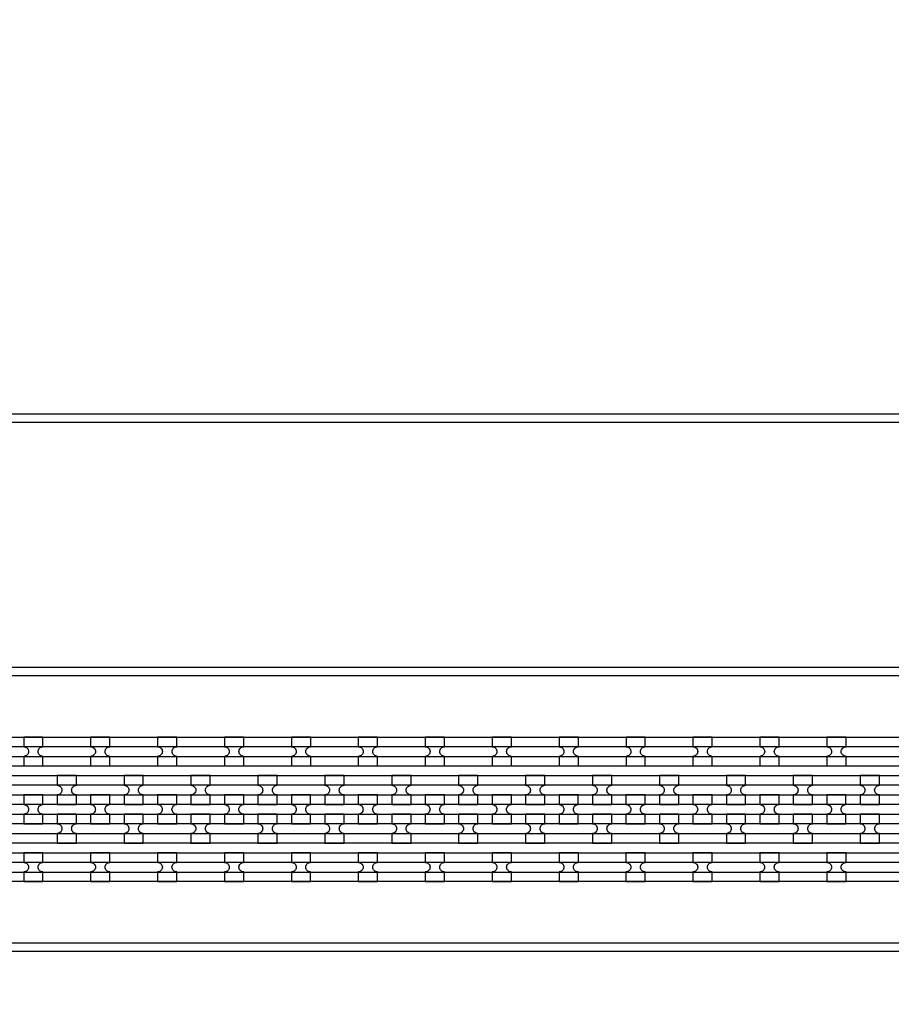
# Model space of a CAD drawing. Extents: x -63500 to 63500, y -63500 to 63500.
# Tile 277 of 296: x 25099 to 28355, y 10662 to 14340. Entities that reach past the tile are written whole.
import ezdxf

# ---------------------------------------------------------------- set-up
doc = ezdxf.new("R2010")
doc.units = 13
doc.header["$MEASUREMENT"] = 0
for name, color, linetype in [('1_Metal', 2, 'Continuous'), ('2_Electrodes', 5, 'Continuous'), ('3_Outline', 4, 'Continuous')]:
    doc.layers.add(name, color=color, linetype=linetype)

msp = doc.modelspace()

# ---------------------------------------------------------------- linework, layer by layer
for radius in [50000, 47500, 45000]:
    msp.add_circle((0, 0), radius)
at = {"layer": '1_Metal'}
for points in [[(-50000, 0, -1), (50000, 0), (51000, 0, 1), (-51000, 0)], [(4850, 11300), (31834, 11300, 0.414214), (33674, 13140), (33674, 13640, 0.414214), (31834, 15480), (30602, 15480, 0.414214), (30584, 15462), (30584, 15462), (30553.4, 15462), (30553.4, 15532.2), (30583.4, 15532.2, 0.384752), (30601.3, 15516), (31834, 15516, -0.414214), (33710, 13640), (33710, 13140, -0.414214), (31834, 11264), (4850, 11264)], [(4850, 11372), (5254, 11372), (5254, 11372), (31834, 11372, 0.414214), (33602, 13140), (33602, 13640, 0.414214), (31834, 15408), (30602, 15408, 0.414214), (30584, 15390), (30584, 15390), (30553.4, 15390), (30553.4, 15462), (30584, 15462, 0.414214), (30602, 15444), (31834, 15444, -0.414214), (33638, 13640), (33638, 13140, -0.414214), (31834, 11336), (5254, 11336), (4850, 11336)], [(4850, 11444), (5254, 11444), (31834, 11444, 0.414214), (33530, 13140), (33530, 13640, 0.414214), (31834, 15336), (30602, 15336, 0.414214), (30584, 15318), (30584, 15318), (30553.4, 15318), (30553.4, 15390), (30584, 15390, 0.414214), (30602, 15372), (31834, 15372, -0.414214), (33566, 13640), (33566, 13140, -0.414214), (31834, 11408), (5254, 11408), (4850, 11408)], [(4850, 11516), (5254, 11516), (31834, 11516, 0.414214), (33458, 13140), (33458, 13640, 0.414214), (31834, 15264), (30601.3, 15264, 0.384752), (30583.4, 15247.9), (30553.4, 15247.9), (30553.4, 15318), (30584, 15318, 0.414214), (30602, 15300), (31834, 15300, -0.414214), (33494, 13640), (33494, 13140, -0.414214), (31834, 11480), (5254, 11480), (4850, 11480)], [(25114, 11552.1), (25186, 11552.1), (25186, 11588.1, -0.414214), (25168, 11606.1), (25168, 11606.1, -0.414214), (25186, 11624.1), (25186, 11660.1), (25114, 11660.1), (25114, 11624.1, -0.414214), (25132, 11606.1), (25132, 11606.1, -0.414214), (25114, 11588.1)], [(25364, 11552.1), (25436, 11552.1), (25436, 11588.1, -0.414214), (25418, 11606.1), (25418, 11606.1, -0.414214), (25436, 11624.1), (25436, 11660.1), (25364, 11660.1), (25364, 11624.1, -0.414214), (25382, 11606.1), (25382, 11606.1, -0.414214), (25364, 11588.1)], [(25614, 11552.1), (25686, 11552.1), (25686, 11588.1, -0.414214), (25668, 11606.1), (25668, 11606.1, -0.414214), (25686, 11624.1), (25686, 11660.1), (25614, 11660.1), (25614, 11624.1, -0.414214), (25632, 11606.1), (25632, 11606.1, -0.414214), (25614, 11588.1)], [(25864, 11552.1), (25936, 11552.1), (25936, 11588.1, -0.414214), (25918, 11606.1), (25918, 11606.1, -0.414214), (25936, 11624.1), (25936, 11660.1), (25864, 11660.1), (25864, 11624.1, -0.414214), (25882, 11606.1), (25882, 11606.1, -0.414214), (25864, 11588.1)], [(26114, 11552.1), (26186, 11552.1), (26186, 11588.1, -0.414214), (26168, 11606.1), (26168, 11606.1, -0.414214), (26186, 11624.1), (26186, 11660.1), (26114, 11660.1), (26114, 11624.1, -0.414214), (26132, 11606.1), (26132, 11606.1, -0.414214), (26114, 11588.1)], [(26364, 11552.1), (26436, 11552.1), (26436, 11588.1, -0.414214), (26418, 11606.1), (26418, 11606.1, -0.414214), (26436, 11624.1), (26436, 11660.1), (26364, 11660.1), (26364, 11624.1, -0.414214), (26382, 11606.1), (26382, 11606.1, -0.414214), (26364, 11588.1)], [(26614, 11552.1), (26686, 11552.1), (26686, 11588.1, -0.414214), (26668, 11606.1), (26668, 11606.1, -0.414214), (26686, 11624.1), (26686, 11660.1), (26614, 11660.1), (26614, 11624.1, -0.414214), (26632, 11606.1), (26632, 11606.1, -0.414214), (26614, 11588.1)], [(26864, 11552.1), (26936, 11552.1), (26936, 11588.1, -0.414214), (26918, 11606.1), (26918, 11606.1, -0.414214), (26936, 11624.1), (26936, 11660.1), (26864, 11660.1), (26864, 11624.1, -0.414214), (26882, 11606.1), (26882, 11606.1, -0.414214), (26864, 11588.1)], [(27114, 11552.1), (27186, 11552.1), (27186, 11588.1, -0.414214), (27168, 11606.1), (27168, 11606.1, -0.414214), (27186, 11624.1), (27186, 11660.1), (27114, 11660.1), (27114, 11624.1, -0.414214), (27132, 11606.1), (27132, 11606.1, -0.414214), (27114, 11588.1)], [(27364, 11552.1), (27436, 11552.1), (27436, 11588.1, -0.414214), (27418, 11606.1), (27418, 11606.1, -0.414214), (27436, 11624.1), (27436, 11660.1), (27364, 11660.1), (27364, 11624.1, -0.414214), (27382, 11606.1), (27382, 11606.1, -0.414214), (27364, 11588.1)], [(27614, 11552.1), (27686, 11552.1), (27686, 11588.1, -0.414214), (27668, 11606.1), (27668, 11606.1, -0.414214), (27686, 11624.1), (27686, 11660.1), (27614, 11660.1), (27614, 11624.1, -0.414214), (27632, 11606.1), (27632, 11606.1, -0.414214), (27614, 11588.1)], [(27864, 11552.1), (27936, 11552.1), (27936, 11588.1, -0.414214), (27918, 11606.1), (27918, 11606.1, -0.414214), (27936, 11624.1), (27936, 11660.1), (27864, 11660.1), (27864, 11624.1, -0.414214), (27882, 11606.1), (27882, 11606.1, -0.414214), (27864, 11588.1)], [(28114, 11552.1), (28186, 11552.1), (28186, 11588.1, -0.414214), (28168, 11606.1), (28168, 11606.1, -0.414214), (28186, 11624.1), (28186, 11660.1), (28114, 11660.1), (28114, 11624.1, -0.414214), (28132, 11606.1), (28132, 11606.1, -0.414214), (28114, 11588.1)], [(25310.8, 11408.1), (25310.8, 11444.1, -0.414214), (25292.8, 11462.1), (25292.8, 11462.1, -0.414214), (25310.8, 11480.1), (25310.8, 11516.1), (25238.8, 11516.1), (25238.8, 11480.1, -0.414214), (25256.8, 11462.1), (25256.8, 11462.1, -0.414214), (25238.8, 11444.1), (25238.8, 11408.1)], [(25560.8, 11408.1), (25560.8, 11444.1, -0.414214), (25542.8, 11462.1), (25542.8, 11462.1, -0.414214), (25560.8, 11480.1), (25560.8, 11516.1), (25488.8, 11516.1), (25488.8, 11480.1, -0.414214), (25506.8, 11462.1), (25506.8, 11462.1, -0.414214), (25488.8, 11444.1), (25488.8, 11408.1)], [(25810.8, 11408.1), (25810.8, 11444.1, -0.414214), (25792.8, 11462.1), (25792.8, 11462.1, -0.414214), (25810.8, 11480.1), (25810.8, 11516.1), (25738.8, 11516.1), (25738.8, 11480.1, -0.414214), (25756.8, 11462.1), (25756.8, 11462.1, -0.414214), (25738.8, 11444.1), (25738.8, 11408.1)], [(26060.8, 11408.1), (26060.8, 11444.1, -0.414214), (26042.8, 11462.1), (26042.8, 11462.1, -0.414214), (26060.8, 11480.1), (26060.8, 11516.1), (25988.8, 11516.1), (25988.8, 11480.1, -0.414214), (26006.8, 11462.1), (26006.8, 11462.1, -0.414214), (25988.8, 11444.1), (25988.8, 11408.1)], [(26310.8, 11408.1), (26310.8, 11444.1, -0.414214), (26292.8, 11462.1), (26292.8, 11462.1, -0.414214), (26310.8, 11480.1), (26310.8, 11516.1), (26238.8, 11516.1), (26238.8, 11480.1, -0.414214), (26256.8, 11462.1), (26256.8, 11462.1, -0.414214), (26238.8, 11444.1), (26238.8, 11408.1)], [(26560.8, 11408.1), (26560.8, 11444.1, -0.414214), (26542.8, 11462.1), (26542.8, 11462.1, -0.414214), (26560.8, 11480.1), (26560.8, 11516.1), (26488.8, 11516.1), (26488.8, 11480.1, -0.414214), (26506.8, 11462.1), (26506.8, 11462.1, -0.414214), (26488.8, 11444.1), (26488.8, 11408.1)], [(26810.8, 11408.1), (26810.8, 11444.1, -0.414214), (26792.8, 11462.1), (26792.8, 11462.1, -0.414214), (26810.8, 11480.1), (26810.8, 11516.1), (26738.8, 11516.1), (26738.8, 11480.1, -0.414214), (26756.8, 11462.1), (26756.8, 11462.1, -0.414214), (26738.8, 11444.1), (26738.8, 11408.1)], [(27060.8, 11408.1), (27060.8, 11444.1, -0.414214), (27042.8, 11462.1), (27042.8, 11462.1, -0.414214), (27060.8, 11480.1), (27060.8, 11516.1), (26988.8, 11516.1), (26988.8, 11480.1, -0.414214), (27006.8, 11462.1), (27006.8, 11462.1, -0.414214), (26988.8, 11444.1), (26988.8, 11408.1)], [(27310.8, 11408.1), (27310.8, 11444.1, -0.414214), (27292.8, 11462.1), (27292.8, 11462.1, -0.414214), (27310.8, 11480.1), (27310.8, 11516.1), (27238.8, 11516.1), (27238.8, 11480.1, -0.414214), (27256.8, 11462.1), (27256.8, 11462.1, -0.414214), (27238.8, 11444.1), (27238.8, 11408.1)], [(27560.8, 11408.1), (27560.8, 11444.1, -0.414214), (27542.8, 11462.1), (27542.8, 11462.1, -0.414214), (27560.8, 11480.1), (27560.8, 11516.1), (27488.8, 11516.1), (27488.8, 11480.1, -0.414214), (27506.8, 11462.1), (27506.8, 11462.1, -0.414214), (27488.8, 11444.1), (27488.8, 11408.1)], [(27810.8, 11408.1), (27810.8, 11444.1, -0.414214), (27792.8, 11462.1), (27792.8, 11462.1, -0.414214), (27810.8, 11480.1), (27810.8, 11516.1), (27738.8, 11516.1), (27738.8, 11480.1, -0.414214), (27756.8, 11462.1), (27756.8, 11462.1, -0.414214), (27738.8, 11444.1), (27738.8, 11408.1)], [(28060.8, 11408.1), (28060.8, 11444.1, -0.414214), (28042.8, 11462.1), (28042.8, 11462.1, -0.414214), (28060.8, 11480.1), (28060.8, 11516.1), (27988.8, 11516.1), (27988.8, 11480.1, -0.414214), (28006.8, 11462.1), (28006.8, 11462.1, -0.414214), (27988.8, 11444.1), (27988.8, 11408.1)], [(28310.8, 11408.1), (28310.8, 11444.1, -0.414214), (28292.8, 11462.1), (28292.8, 11462.1, -0.414214), (28310.8, 11480.1), (28310.8, 11516.1), (28238.8, 11516.1), (28238.8, 11480.1, -0.414214), (28256.8, 11462.1), (28256.8, 11462.1, -0.414214), (28238.8, 11444.1), (28238.8, 11408.1)], [(25185.8, 11444.1), (25113.8, 11444.1), (25113.8, 11408.1, -0.414214), (25131.8, 11390.1), (25131.8, 11390.1, -0.414214), (25113.8, 11372.1), (25113.8, 11336.1), (25185.8, 11336.1), (25185.8, 11372.1, -0.414214), (25167.8, 11390.1), (25167.8, 11390.1, -0.414214), (25185.8, 11408.1), (25185.8, 11444.1)], [(25435.8, 11444.1), (25363.8, 11444.1), (25363.8, 11408.1, -0.414214), (25381.8, 11390.1), (25381.8, 11390.1, -0.414214), (25363.8, 11372.1), (25363.8, 11336.1), (25435.8, 11336.1), (25435.8, 11372.1, -0.414214), (25417.8, 11390.1), (25417.8, 11390.1, -0.414214), (25435.8, 11408.1), (25435.8, 11444.1)], [(25685.8, 11444.1), (25613.8, 11444.1), (25613.8, 11408.1, -0.414214), (25631.8, 11390.1), (25631.8, 11390.1, -0.414214), (25613.8, 11372.1), (25613.8, 11336.1), (25685.8, 11336.1), (25685.8, 11372.1, -0.414214), (25667.8, 11390.1), (25667.8, 11390.1, -0.414214), (25685.8, 11408.1), (25685.8, 11444.1)], [(25935.8, 11444.1), (25863.8, 11444.1), (25863.8, 11408.1, -0.414214), (25881.8, 11390.1), (25881.8, 11390.1, -0.414214), (25863.8, 11372.1), (25863.8, 11336.1), (25935.8, 11336.1), (25935.8, 11372.1, -0.414214), (25917.8, 11390.1), (25917.8, 11390.1, -0.414214), (25935.8, 11408.1), (25935.8, 11444.1)], [(26185.8, 11444.1), (26113.8, 11444.1), (26113.8, 11408.1, -0.414214), (26131.8, 11390.1), (26131.8, 11390.1, -0.414214), (26113.8, 11372.1), (26113.8, 11336.1), (26185.8, 11336.1), (26185.8, 11372.1, -0.414214), (26167.8, 11390.1), (26167.8, 11390.1, -0.414214), (26185.8, 11408.1), (26185.8, 11444.1)], [(26435.8, 11444.1), (26363.8, 11444.1), (26363.8, 11408.1, -0.414214), (26381.8, 11390.1), (26381.8, 11390.1, -0.414214), (26363.8, 11372.1), (26363.8, 11336.1), (26435.8, 11336.1), (26435.8, 11372.1, -0.414214), (26417.8, 11390.1), (26417.8, 11390.1, -0.414214), (26435.8, 11408.1), (26435.8, 11444.1)], [(26685.8, 11444.1), (26613.8, 11444.1), (26613.8, 11408.1, -0.414214), (26631.8, 11390.1), (26631.8, 11390.1, -0.414214), (26613.8, 11372.1), (26613.8, 11336.1), (26685.8, 11336.1), (26685.8, 11372.1, -0.414214), (26667.8, 11390.1), (26667.8, 11390.1, -0.414214), (26685.8, 11408.1), (26685.8, 11444.1)], [(26935.8, 11444.1), (26863.8, 11444.1), (26863.8, 11408.1, -0.414214), (26881.8, 11390.1), (26881.8, 11390.1, -0.414214), (26863.8, 11372.1), (26863.8, 11336.1), (26935.8, 11336.1), (26935.8, 11372.1, -0.414214), (26917.8, 11390.1), (26917.8, 11390.1, -0.414214), (26935.8, 11408.1), (26935.8, 11444.1)], [(27185.8, 11444.1), (27113.8, 11444.1), (27113.8, 11408.1, -0.414214), (27131.8, 11390.1), (27131.8, 11390.1, -0.414214), (27113.8, 11372.1), (27113.8, 11336.1), (27185.8, 11336.1), (27185.8, 11372.1, -0.414214), (27167.8, 11390.1), (27167.8, 11390.1, -0.414214), (27185.8, 11408.1), (27185.8, 11444.1)], [(27435.8, 11444.1), (27363.8, 11444.1), (27363.8, 11408.1, -0.414214), (27381.8, 11390.1), (27381.8, 11390.1, -0.414214), (27363.8, 11372.1), (27363.8, 11336.1), (27435.8, 11336.1), (27435.8, 11372.1, -0.414214), (27417.8, 11390.1), (27417.8, 11390.1, -0.414214), (27435.8, 11408.1), (27435.8, 11444.1)], [(27685.8, 11444.1), (27613.8, 11444.1), (27613.8, 11408.1, -0.414214), (27631.8, 11390.1), (27631.8, 11390.1, -0.414214), (27613.8, 11372.1), (27613.8, 11336.1), (27685.8, 11336.1), (27685.8, 11372.1, -0.414214), (27667.8, 11390.1), (27667.8, 11390.1, -0.414214), (27685.8, 11408.1), (27685.8, 11444.1)], [(27935.8, 11444.1), (27863.8, 11444.1), (27863.8, 11408.1, -0.414214), (27881.8, 11390.1), (27881.8, 11390.1, -0.414214), (27863.8, 11372.1), (27863.8, 11336.1), (27935.8, 11336.1), (27935.8, 11372.1, -0.414214), (27917.8, 11390.1), (27917.8, 11390.1, -0.414214), (27935.8, 11408.1), (27935.8, 11444.1)], [(28185.8, 11444.1), (28113.8, 11444.1), (28113.8, 11408.1, -0.414214), (28131.8, 11390.1), (28131.8, 11390.1, -0.414214), (28113.8, 11372.1), (28113.8, 11336.1), (28185.8, 11336.1), (28185.8, 11372.1, -0.414214), (28167.8, 11390.1), (28167.8, 11390.1, -0.414214), (28185.8, 11408.1), (28185.8, 11444.1)], [(25310.8, 11372.1), (25238.8, 11372.1), (25238.8, 11336.1, -0.414214), (25256.8, 11318.1), (25256.8, 11318.1, -0.414214), (25238.8, 11300.1), (25238.8, 11264.1), (25310.8, 11264.1), (25310.8, 11300.1, -0.414214), (25292.8, 11318.1), (25292.8, 11318.1, -0.414214), (25310.8, 11336.1), (25310.8, 11372.1)], [(25560.8, 11372.1), (25488.8, 11372.1), (25488.8, 11336.1, -0.414214), (25506.8, 11318.1), (25506.8, 11318.1, -0.414214), (25488.8, 11300.1), (25488.8, 11264.1), (25560.8, 11264.1), (25560.8, 11300.1, -0.414214), (25542.8, 11318.1), (25542.8, 11318.1, -0.414214), (25560.8, 11336.1), (25560.8, 11372.1)], [(25810.8, 11372.1), (25738.8, 11372.1), (25738.8, 11336.1, -0.414214), (25756.8, 11318.1), (25756.8, 11318.1, -0.414214), (25738.8, 11300.1), (25738.8, 11264.1), (25810.8, 11264.1), (25810.8, 11300.1, -0.414214), (25792.8, 11318.1), (25792.8, 11318.1, -0.414214), (25810.8, 11336.1), (25810.8, 11372.1)], [(26060.8, 11372.1), (25988.8, 11372.1), (25988.8, 11336.1, -0.414214), (26006.8, 11318.1), (26006.8, 11318.1, -0.414214), (25988.8, 11300.1), (25988.8, 11264.1), (26060.8, 11264.1), (26060.8, 11300.1, -0.414214), (26042.8, 11318.1), (26042.8, 11318.1, -0.414214), (26060.8, 11336.1), (26060.8, 11372.1)], [(26310.8, 11372.1), (26238.8, 11372.1), (26238.8, 11336.1, -0.414214), (26256.8, 11318.1), (26256.8, 11318.1, -0.414214), (26238.8, 11300.1), (26238.8, 11264.1), (26310.8, 11264.1), (26310.8, 11300.1, -0.414214), (26292.8, 11318.1), (26292.8, 11318.1, -0.414214), (26310.8, 11336.1), (26310.8, 11372.1)], [(26560.8, 11372.1), (26488.8, 11372.1), (26488.8, 11336.1, -0.414214), (26506.8, 11318.1), (26506.8, 11318.1, -0.414214), (26488.8, 11300.1), (26488.8, 11264.1), (26560.8, 11264.1), (26560.8, 11300.1, -0.414214), (26542.8, 11318.1), (26542.8, 11318.1, -0.414214), (26560.8, 11336.1), (26560.8, 11372.1)], [(26810.8, 11372.1), (26738.8, 11372.1), (26738.8, 11336.1, -0.414214), (26756.8, 11318.1), (26756.8, 11318.1, -0.414214), (26738.8, 11300.1), (26738.8, 11264.1), (26810.8, 11264.1), (26810.8, 11300.1, -0.414214), (26792.8, 11318.1), (26792.8, 11318.1, -0.414214), (26810.8, 11336.1), (26810.8, 11372.1)], [(27060.8, 11372.1), (26988.8, 11372.1), (26988.8, 11336.1, -0.414214), (27006.8, 11318.1), (27006.8, 11318.1, -0.414214), (26988.8, 11300.1), (26988.8, 11264.1), (27060.8, 11264.1), (27060.8, 11300.1, -0.414214), (27042.8, 11318.1), (27042.8, 11318.1, -0.414214), (27060.8, 11336.1), (27060.8, 11372.1)], [(27310.8, 11372.1), (27238.8, 11372.1), (27238.8, 11336.1, -0.414214), (27256.8, 11318.1), (27256.8, 11318.1, -0.414214), (27238.8, 11300.1), (27238.8, 11264.1), (27310.8, 11264.1), (27310.8, 11300.1, -0.414214), (27292.8, 11318.1), (27292.8, 11318.1, -0.414214), (27310.8, 11336.1), (27310.8, 11372.1)], [(27560.8, 11372.1), (27488.8, 11372.1), (27488.8, 11336.1, -0.414214), (27506.8, 11318.1), (27506.8, 11318.1, -0.414214), (27488.8, 11300.1), (27488.8, 11264.1), (27560.8, 11264.1), (27560.8, 11300.1, -0.414214), (27542.8, 11318.1), (27542.8, 11318.1, -0.414214), (27560.8, 11336.1), (27560.8, 11372.1)], [(27810.8, 11372.1), (27738.8, 11372.1), (27738.8, 11336.1, -0.414214), (27756.8, 11318.1), (27756.8, 11318.1, -0.414214), (27738.8, 11300.1), (27738.8, 11264.1), (27810.8, 11264.1), (27810.8, 11300.1, -0.414214), (27792.8, 11318.1), (27792.8, 11318.1, -0.414214), (27810.8, 11336.1), (27810.8, 11372.1)], [(28060.8, 11372.1), (27988.8, 11372.1), (27988.8, 11336.1, -0.414214), (28006.8, 11318.1), (28006.8, 11318.1, -0.414214), (27988.8, 11300.1), (27988.8, 11264.1), (28060.8, 11264.1), (28060.8, 11300.1, -0.414214), (28042.8, 11318.1), (28042.8, 11318.1, -0.414214), (28060.8, 11336.1), (28060.8, 11372.1)], [(28310.8, 11372.1), (28238.8, 11372.1), (28238.8, 11336.1, -0.414214), (28256.8, 11318.1), (28256.8, 11318.1, -0.414214), (28238.8, 11300.1), (28238.8, 11264.1), (28310.8, 11264.1), (28310.8, 11300.1, -0.414214), (28292.8, 11318.1), (28292.8, 11318.1, -0.414214), (28310.8, 11336.1), (28310.8, 11372.1)], [(25113.9, 11120.1), (25185.9, 11120.1), (25185.9, 11156.1, -0.414214), (25167.9, 11174.1), (25167.9, 11174.1, -0.414214), (25185.9, 11192.1), (25185.9, 11228.1), (25113.9, 11228.1), (25113.9, 11192.1, -0.414214), (25131.9, 11174.1), (25131.9, 11174.1, -0.414214), (25113.9, 11156.1)], [(25363.9, 11120.1), (25435.9, 11120.1), (25435.9, 11156.1, -0.414214), (25417.9, 11174.1), (25417.9, 11174.1, -0.414214), (25435.9, 11192.1), (25435.9, 11228.1), (25363.9, 11228.1), (25363.9, 11192.1, -0.414214), (25381.9, 11174.1), (25381.9, 11174.1, -0.414214), (25363.9, 11156.1)], [(25613.9, 11120.1), (25685.9, 11120.1), (25685.9, 11156.1, -0.414214), (25667.9, 11174.1), (25667.9, 11174.1, -0.414214), (25685.9, 11192.1), (25685.9, 11228.1), (25613.9, 11228.1), (25613.9, 11192.1, -0.414214), (25631.9, 11174.1), (25631.9, 11174.1, -0.414214), (25613.9, 11156.1)], [(25863.9, 11120.1), (25935.9, 11120.1), (25935.9, 11156.1, -0.414214), (25917.9, 11174.1), (25917.9, 11174.1, -0.414214), (25935.9, 11192.1), (25935.9, 11228.1), (25863.9, 11228.1), (25863.9, 11192.1, -0.414214), (25881.9, 11174.1), (25881.9, 11174.1, -0.414214), (25863.9, 11156.1)], [(26113.9, 11120.1), (26185.9, 11120.1), (26185.9, 11156.1, -0.414214), (26167.9, 11174.1), (26167.9, 11174.1, -0.414214), (26185.9, 11192.1), (26185.9, 11228.1), (26113.9, 11228.1), (26113.9, 11192.1, -0.414214), (26131.9, 11174.1), (26131.9, 11174.1, -0.414214), (26113.9, 11156.1)], [(26363.9, 11120.1), (26435.9, 11120.1), (26435.9, 11156.1, -0.414214), (26417.9, 11174.1), (26417.9, 11174.1, -0.414214), (26435.9, 11192.1), (26435.9, 11228.1), (26363.9, 11228.1), (26363.9, 11192.1, -0.414214), (26381.9, 11174.1), (26381.9, 11174.1, -0.414214), (26363.9, 11156.1)], [(26613.9, 11120.1), (26685.9, 11120.1), (26685.9, 11156.1, -0.414214), (26667.9, 11174.1), (26667.9, 11174.1, -0.414214), (26685.9, 11192.1), (26685.9, 11228.1), (26613.9, 11228.1), (26613.9, 11192.1, -0.414214), (26631.9, 11174.1), (26631.9, 11174.1, -0.414214), (26613.9, 11156.1)], [(26863.9, 11120.1), (26935.9, 11120.1), (26935.9, 11156.1, -0.414214), (26917.9, 11174.1), (26917.9, 11174.1, -0.414214), (26935.9, 11192.1), (26935.9, 11228.1), (26863.9, 11228.1), (26863.9, 11192.1, -0.414214), (26881.9, 11174.1), (26881.9, 11174.1, -0.414214), (26863.9, 11156.1)], [(27113.9, 11120.1), (27185.9, 11120.1), (27185.9, 11156.1, -0.414214), (27167.9, 11174.1), (27167.9, 11174.1, -0.414214), (27185.9, 11192.1), (27185.9, 11228.1), (27113.9, 11228.1), (27113.9, 11192.1, -0.414214), (27131.9, 11174.1), (27131.9, 11174.1, -0.414214), (27113.9, 11156.1)], [(27363.9, 11120.1), (27435.9, 11120.1), (27435.9, 11156.1, -0.414214), (27417.9, 11174.1), (27417.9, 11174.1, -0.414214), (27435.9, 11192.1), (27435.9, 11228.1), (27363.9, 11228.1), (27363.9, 11192.1, -0.414214), (27381.9, 11174.1), (27381.9, 11174.1, -0.414214), (27363.9, 11156.1)], [(27613.9, 11120.1), (27685.9, 11120.1), (27685.9, 11156.1, -0.414214), (27667.9, 11174.1), (27667.9, 11174.1, -0.414214), (27685.9, 11192.1), (27685.9, 11228.1), (27613.9, 11228.1), (27613.9, 11192.1, -0.414214), (27631.9, 11174.1), (27631.9, 11174.1, -0.414214), (27613.9, 11156.1)], [(27863.9, 11120.1), (27935.9, 11120.1), (27935.9, 11156.1, -0.414214), (27917.9, 11174.1), (27917.9, 11174.1, -0.414214), (27935.9, 11192.1), (27935.9, 11228.1), (27863.9, 11228.1), (27863.9, 11192.1, -0.414214), (27881.9, 11174.1), (27881.9, 11174.1, -0.414214), (27863.9, 11156.1)], [(28113.9, 11120.1), (28185.9, 11120.1), (28185.9, 11156.1, -0.414214), (28167.9, 11174.1), (28167.9, 11174.1, -0.414214), (28185.9, 11192.1), (28185.9, 11228.1), (28113.9, 11228.1), (28113.9, 11192.1, -0.414214), (28131.9, 11174.1), (28131.9, 11174.1, -0.414214), (28113.9, 11156.1)]]:
    msp.add_lwpolyline(points, format="xyb", close=True, dxfattribs=at)
for points in [[(5254, 11660), (31834.1, 11660, 0.414214)], [(5254, 11588), (31834, 11588, 0.414214)], [(5254, 11228), (31834.1, 11228, 0.414214)], [(5254, 11156), (31834, 11156, 0.414214)]]:
    msp.add_lwpolyline(points, format="xyb", dxfattribs=at)
for points in [[(31834, 11624), (5254, 11624)], [(31834.1, 11552), (5254, 11552)], [(31834, 11192), (5254, 11192)], [(31834.1, 11120), (5254, 11120)]]:
    msp.add_lwpolyline(points, dxfattribs=at)
at = {"layer": '2_Electrodes'}
for points in [[(47500, 0, 1), (-47500, 0), (-51000, 0, -1), (51000, 0)], [(33783.4, 15160), (33783.4, 15190, 0.610914), (33661.5, 14952.5, -0.156977), (34084, 13640), (34084, 13140, -0.414214), (31834, 10890), (5848.2, 10890), (5848.2, 10860), (31834, 10860, 0.414214), (34114, 13140), (34114, 13640, 0.156977), (33685.9, 14970, -0.610914)]]:
    msp.add_lwpolyline(points, format="xyb", close=True, dxfattribs=at)
for points in [[(30464, 12866), (23664, 12866, -0.414214), (23350, 13180), (23350, 15040, 0.414214), (23200, 15190), (23200, 15160, -0.414214), (23320, 15040), (23320, 13180, 0.414214), (23664, 12836), (30464, 12836, 0.414214)], [(5848.2, 11890), (31834, 11890, 0.414214)]]:
    msp.add_lwpolyline(points, format="xyb", dxfattribs=at)
msp.add_lwpolyline([(31834, 11920), (5848.2, 11920)], dxfattribs=at)
at = {"layer": '3_Outline'}
for points in [[(47500, 0, 1), (-47500, 0), (-51000, 0, -1), (51000, 0)], [(33783.4, 15160), (33783.4, 15190, 0.610914), (33661.5, 14952.5, -0.156977), (34084, 13640), (34084, 13140, -0.414214), (31834, 10890), (5848.2, 10890), (5848.2, 10860), (31834, 10860, 0.414214), (34114, 13140), (34114, 13640, 0.156977), (33685.9, 14970, -0.610914)]]:
    msp.add_lwpolyline(points, format="xyb", close=True, dxfattribs=at)
for points in [[(30464, 12866), (23664, 12866, -0.414214), (23350, 13180), (23350, 15040, 0.414214), (23200, 15190), (23200, 15160, -0.414214), (23320, 15040), (23320, 13180, 0.414214), (23664, 12836), (30464, 12836, 0.414214)], [(5848.2, 11890), (31834, 11890, 0.414214)]]:
    msp.add_lwpolyline(points, format="xyb", dxfattribs=at)
msp.add_lwpolyline([(31834, 11920), (5848.2, 11920)], dxfattribs=at)

doc.saveas('drawing.dxf')
